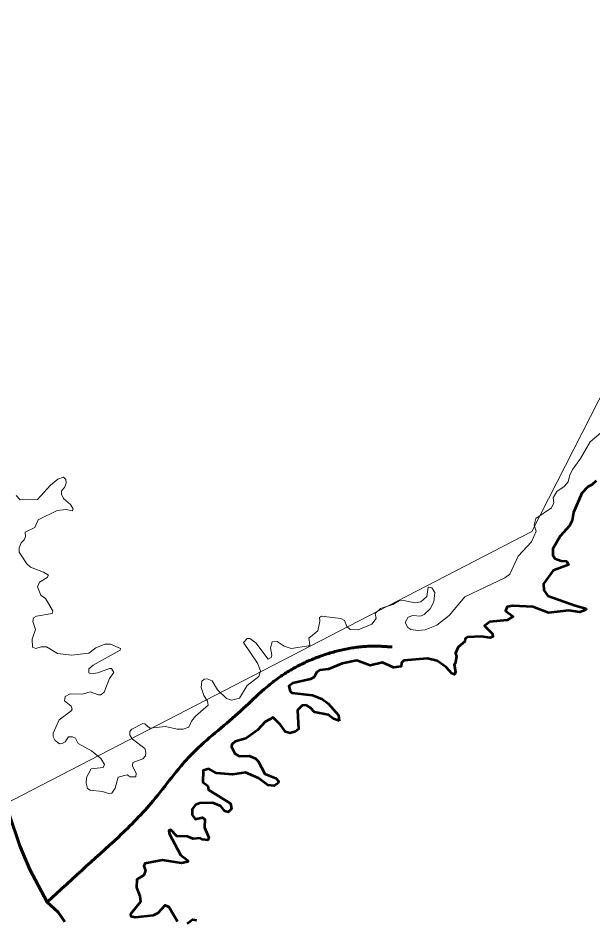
# Model space of a CAD drawing. Extents: x 553962 to 842807, y 8883888 to 9032388.
# Drawn here: x 798783 to 799617, y 9018015 to 9019324 of the extents above; entities that cross this region are included whole.
import ezdxf

# ---------------------------------------------------------------- set-up
doc = ezdxf.new("R2010")
doc.units = 0
doc.header["$LTSCALE"] = 200
doc.linetypes.add('LONG_DASH_SHORT_DASH', pattern=[9.9, 6, -1.2, 1.5, -1.2])
for name, color, linetype, lineweight in [('25', 7, 'Continuous', 13), ('28', 7, 'Continuous', 53), ('7', 7, 'LONG_DASH_SHORT_DASH', 60), ('8', 7, 'Continuous', 13)]:
    doc.layers.add(name, color=color, linetype=linetype, lineweight=lineweight)

msp = doc.modelspace()

# ---------------------------------------------------------------- linework, layer by layer
at = {"layer": '25'}
for points in [[(799378.8, 9018497.8), (799383.6, 9018497.1), (799388.1, 9018490.2), (799386.8, 9018476.7), (799381.3, 9018466.4), (799372.8, 9018458.5), (799367.5, 9018455.7), (799356, 9018456.7), (799349.4, 9018454.4), (799345.2, 9018446.5), (799348.8, 9018439.5), (799353.4, 9018436.8), (799363.6, 9018435.3), (799374, 9018436.2), (799390.8, 9018443.1), (799408.8, 9018456.9), (799431.4, 9018484.1), (799489.6, 9018511.8), (799497, 9018516.8), (799508.9, 9018542.8), (799528.3, 9018563.8), (799535.2, 9018579.1), (799532.3, 9018587.8), (799534.6, 9018597.8), (799557.1, 9018613.1), (799560.8, 9018620.3), (799559.5, 9018627.9), (799565.2, 9018636.9), (799575.8, 9018644.1), (799581.4, 9018650.9), (799583.9, 9018661.1), (799588.1, 9018669.5), (799599.6, 9018684.9), (799613.4, 9018709.1), (799628.7, 9018722)], [(799378.8, 9018497.8), (799383.6, 9018497.1), (799388.1, 9018490.2), (799386.8, 9018476.7), (799381.3, 9018466.4), (799372.8, 9018458.5), (799367.5, 9018455.7), (799356, 9018456.7), (799349.4, 9018454.4), (799345.2, 9018446.5), (799348.8, 9018439.5), (799353.4, 9018436.8), (799363.6, 9018435.3), (799374, 9018436.2), (799390.8, 9018443.1), (799408.8, 9018456.9), (799431.4, 9018484.1), (799489.6, 9018511.8), (799497, 9018516.8), (799508.9, 9018542.8), (799528.3, 9018563.8), (799535.2, 9018579.1), (799532.3, 9018587.8), (799534.6, 9018597.8), (799557.1, 9018613.1), (799560.8, 9018620.3), (799559.5, 9018627.9), (799565.2, 9018636.9), (799575.8, 9018644.1), (799581.4, 9018650.9), (799583.9, 9018661.1), (799588.1, 9018669.5), (799599.6, 9018684.9), (799613.4, 9018709.1), (799628.7, 9018722)], [(798780.7, 9018631.1), (798786.5, 9018624.8), (798811.5, 9018625.4), (798830.7, 9018646), (798841.3, 9018654.7), (798849.3, 9018657.7), (798852.9, 9018654.3), (798853.4, 9018649), (798850.8, 9018642.6), (798846.6, 9018637.9), (798846.2, 9018633), (798849.4, 9018626.7), (798859.3, 9018618), (798863.2, 9018611.6), (798862.6, 9018609.2)], [(798780.7, 9018631.1), (798786.5, 9018624.8), (798811.5, 9018625.4), (798830.7, 9018646), (798841.3, 9018654.7), (798849.3, 9018657.7), (798852.9, 9018654.3), (798853.4, 9018649), (798850.8, 9018642.6), (798846.6, 9018637.9), (798846.2, 9018633), (798849.4, 9018626.7), (798859.3, 9018618), (798863.2, 9018611.6), (798862.6, 9018609.2)], [(799622.1, 9018652.6), (799616, 9018646.7), (799610, 9018643.7), (799601.3, 9018634.3), (799589.2, 9018606.3), (799587.1, 9018594.6), (799583.3, 9018587.1), (799569.9, 9018572.3), (799559.3, 9018553.6), (799559.1, 9018544.3), (799562.2, 9018539.8), (799571.4, 9018536.4), (799579.2, 9018536), (799581.8, 9018530.5), (799559.7, 9018522.1), (799545.7, 9018503), (799546.1, 9018493.7), (799552.1, 9018485.4), (799591.7, 9018471.4), (799607, 9018466.9), (799607.5, 9018465)], [(799622.1, 9018652.6), (799616, 9018646.7), (799610, 9018643.7), (799601.3, 9018634.3), (799589.2, 9018606.3), (799587.1, 9018594.6), (799583.3, 9018587.1), (799569.9, 9018572.3), (799559.3, 9018553.6), (799559.1, 9018544.3), (799562.2, 9018539.8), (799571.4, 9018536.4), (799579.2, 9018536), (799581.8, 9018530.5), (799559.7, 9018522.1), (799545.7, 9018503), (799546.1, 9018493.7), (799552.1, 9018485.4), (799591.7, 9018471.4), (799607, 9018466.9), (799607.5, 9018465)], [(798862.6, 9018609.2), (798862.5, 9018609), (798853.1, 9018611), (798840.2, 9018609.5), (798812.6, 9018595.9), (798807.7, 9018584.8), (798793.9, 9018577.8), (798794.1, 9018571.7), (798792.2, 9018566.8), (798788.1, 9018562.4), (798785.2, 9018554.9), (798784.8, 9018548.8), (798796.3, 9018531.9), (798801.3, 9018527.1), (798820.3, 9018520), (798827.5, 9018515.6), (798825.5, 9018512.2), (798814.5, 9018505.4), (798811.5, 9018498.4), (798816.6, 9018486.6), (798823, 9018481.6), (798833.8, 9018463.8), (798833, 9018460), (798810, 9018455.9), (798805.8, 9018453.5), (798805, 9018448.2), (798808.8, 9018436.8), (798803.7, 9018422.7), (798804.3, 9018410.7), (798809.2, 9018409.2), (798816.9, 9018411.5), (798824.5, 9018411.5), (798840.6, 9018401.5), (798861, 9018399.4), (798886.3, 9018402.1), (798896.3, 9018410), (798909.1, 9018415.3), (798909.1, 9018415.3), (798917.6, 9018415.3), (798931.8, 9018409.1), (798931.7, 9018406.8), (798892.6, 9018384.7), (798886.1, 9018379.6), (798886.1, 9018373.9), (798888.9, 9018372.2), (798899.3, 9018373.5), (798916.2, 9018380), (798919.2, 9018379.8), (798922.2, 9018374.3), (798916, 9018365.4), (798908.4, 9018345.8), (798903.4, 9018341.8), (798900.3, 9018341.7), (798888.2, 9018346.3), (798876.7, 9018342.9), (798858.8, 9018343.1), (798851.7, 9018339.5), (798850.8, 9018333.1), (798860.6, 9018325.2), (798861.9, 9018321), (798860.2, 9018318.2), (798843.2, 9018305.5), (798834.3, 9018286.2), (798834.3, 9018281.2), (798837.4, 9018275.4), (798843.6, 9018270.7), (798847.4, 9018270.9), (798851.7, 9018273.4), (798856.6, 9018280.8), (798862.3, 9018280.8), (798866.6, 9018278.7), (798870.8, 9018270.9), (798889.9, 9018260.5), (798903.7, 9018249.4), (798908.8, 9018240.7), (798907.1, 9018236), (798889.6, 9018234.3), (798882.5, 9018221.8), (798882.3, 9018213.3), (798884.2, 9018205.8), (798887.8, 9018203.1), (798906, 9018201.4), (798914.5, 9018198.4), (798919.4, 9018198.8), (798924.5, 9018206.1), (798928.8, 9018222.2), (798941.7, 9018225.6), (798946, 9018222.9), (798954.3, 9018222.7), (798954.7, 9018227.8), (798949.4, 9018238.2), (798950, 9018243.6), (798964.3, 9018249), (798968.5, 9018253), (798968.9, 9018258.7), (798967.2, 9018263.6), (798949.6, 9018277.6), (798945.8, 9018283.4), (798945.8, 9018288.3), (798948.5, 9018292.1), (798964.3, 9018300)], [(798862.6, 9018609.2), (798862.5, 9018609), (798853.1, 9018611), (798840.2, 9018609.5), (798812.6, 9018595.9), (798807.7, 9018584.8), (798793.9, 9018577.8), (798794.1, 9018571.7), (798792.2, 9018566.8), (798788.1, 9018562.4), (798785.2, 9018554.9), (798784.8, 9018548.8), (798796.3, 9018531.9), (798801.3, 9018527.1), (798820.3, 9018520), (798827.5, 9018515.6), (798825.5, 9018512.2), (798814.5, 9018505.4), (798811.5, 9018498.4), (798816.6, 9018486.6), (798823, 9018481.6), (798833.8, 9018463.8), (798833, 9018460), (798810, 9018455.9), (798805.8, 9018453.5), (798805, 9018448.2), (798808.8, 9018436.8), (798803.7, 9018422.7), (798804.3, 9018410.7), (798809.2, 9018409.2), (798816.9, 9018411.5), (798824.5, 9018411.5), (798840.6, 9018401.5), (798861, 9018399.4), (798886.3, 9018402.1), (798896.3, 9018410), (798909.1, 9018415.3), (798909.1, 9018415.3), (798917.6, 9018415.3), (798931.8, 9018409.1), (798931.7, 9018406.8), (798892.6, 9018384.7), (798886.1, 9018379.6), (798886.1, 9018373.9), (798888.9, 9018372.2), (798899.3, 9018373.5), (798916.2, 9018380), (798919.2, 9018379.8), (798922.2, 9018374.3), (798916, 9018365.4), (798908.4, 9018345.8), (798903.4, 9018341.8), (798900.3, 9018341.7), (798888.2, 9018346.3), (798876.7, 9018342.9), (798858.8, 9018343.1), (798851.7, 9018339.5), (798850.8, 9018333.1), (798860.6, 9018325.2), (798861.9, 9018321), (798860.2, 9018318.2), (798843.2, 9018305.5), (798834.3, 9018286.2), (798834.3, 9018281.2), (798837.4, 9018275.4), (798843.6, 9018270.7), (798847.4, 9018270.9), (798851.7, 9018273.4), (798856.6, 9018280.8), (798862.3, 9018280.8), (798866.6, 9018278.7), (798870.8, 9018270.9), (798889.9, 9018260.5), (798903.7, 9018249.4), (798908.8, 9018240.7), (798907.1, 9018236), (798889.6, 9018234.3), (798882.5, 9018221.8), (798882.3, 9018213.3), (798884.2, 9018205.8), (798887.8, 9018203.1), (798906, 9018201.4), (798914.5, 9018198.4), (798919.4, 9018198.8), (798924.5, 9018206.1), (798928.8, 9018222.2), (798941.7, 9018225.6), (798946, 9018222.9), (798954.3, 9018222.7), (798954.7, 9018227.8), (798949.4, 9018238.2), (798950, 9018243.6), (798964.3, 9018249), (798968.5, 9018253), (798968.9, 9018258.7), (798967.2, 9018263.6), (798949.6, 9018277.6), (798945.8, 9018283.4), (798945.8, 9018288.3), (798948.5, 9018292.1), (798964.3, 9018300)], [(799227.5, 9018455.6), (799251.5, 9018452.5), (799256.8, 9018449.7), (799260.6, 9018440.8), (799265.1, 9018436.8), (799276.8, 9018436.1), (799296.7, 9018444.4), (799303.1, 9018452.5), (799301.4, 9018459.9), (799309.3, 9018467.2), (799327.1, 9018472.7), (799336.7, 9018478.6), (799345, 9018478.4), (799359.4, 9018475.2), (799367.9, 9018476.7), (799376.6, 9018484.5), (799378.4, 9018497.8), (799378.8, 9018497.8)], [(799227.5, 9018455.6), (799251.5, 9018452.5), (799256.8, 9018449.7), (799260.6, 9018440.8), (799265.1, 9018436.8), (799276.8, 9018436.1), (799296.7, 9018444.4), (799303.1, 9018452.5), (799301.4, 9018459.9), (799309.3, 9018467.2), (799327.1, 9018472.7), (799336.7, 9018478.6), (799345, 9018478.4), (799359.4, 9018475.2), (799367.9, 9018476.7), (799376.6, 9018484.5), (799378.4, 9018497.8), (799378.8, 9018497.8)], [(799607.5, 9018465), (799598.2, 9018461.6), (799582.4, 9018464.2), (799553.1, 9018460.6), (799530.2, 9018469.5), (799501.3, 9018470.8), (799493.2, 9018469.7), (799490.7, 9018463.8), (799501.9, 9018455.4), (799493.2, 9018450.2), (799467.7, 9018447.6), (799460.1, 9018442.1), (799471.9, 9018430.2), (799472.2, 9018425.9), (799468.5, 9018424.7), (799455.4, 9018426.3), (799435.4, 9018425.5), (799432.1, 9018423.2), (799431.6, 9018419.1), (799422.1, 9018410.7), (799417.8, 9018402.2), (799419.7, 9018397.2), (799417.6, 9018387.3), (799415.9, 9018386), (799418.2, 9018374.5), (799416.8, 9018371.2), (799416.8, 9018371.2)], [(799607.5, 9018465), (799598.2, 9018461.6), (799582.4, 9018464.2), (799553.1, 9018460.6), (799530.2, 9018469.5), (799501.3, 9018470.8), (799493.2, 9018469.7), (799490.7, 9018463.8), (799501.9, 9018455.4), (799493.2, 9018450.2), (799467.7, 9018447.6), (799460.1, 9018442.1), (799471.9, 9018430.2), (799472.2, 9018425.9), (799468.5, 9018424.7), (799455.4, 9018426.3), (799435.4, 9018425.5), (799432.1, 9018423.2), (799431.6, 9018419.1), (799422.1, 9018410.7), (799417.8, 9018402.2), (799419.7, 9018397.2), (799417.6, 9018387.3), (799415.9, 9018386), (799418.2, 9018374.5), (799416.8, 9018371.2), (799416.8, 9018371.2)], [(798964.3, 9018300), (798967.2, 9018299.5), (798974.5, 9018293.2), (798997.4, 9018295.7), (799014.4, 9018291.7), (799022.9, 9018292.1), (799031.4, 9018294.8), (799035.2, 9018303.6), (799041, 9018310.6), (799059, 9018326.7), (799058.2, 9018332.7), (799053.1, 9018340.8), (799049.2, 9018352.2), (799050.1, 9018361.8), (799053.5, 9018364.6), (799057.7, 9018364.8), (799065, 9018362.2), (799072.8, 9018348.8), (799085.8, 9018336.5), (799093.1, 9018334.2), (799104.7, 9018337.1), (799115.7, 9018355.2), (799132.5, 9018368.3), (799135.1, 9018376.4), (799130.8, 9018387.8), (799110.6, 9018417.7), (799115.7, 9018423.4), (799119.8, 9018423.4), (799128.3, 9018417.4), (799146.5, 9018393.7), (799150.6, 9018395.8), (799151.4, 9018399.5), (799149.5, 9018410), (799152.1, 9018418.9), (799159.3, 9018419.1), (799169.5, 9018412.5), (799179.7, 9018408.9), (799205.2, 9018413), (799205.2, 9018413), (799206.8, 9018414.5), (799205.2, 9018424), (799218.3, 9018434.6), (799221.3, 9018448.6), (799220.6, 9018454.2), (799223.7, 9018456.1), (799227.5, 9018455.6)], [(798964.3, 9018300), (798967.2, 9018299.5), (798974.5, 9018293.2), (798997.4, 9018295.7), (799014.4, 9018291.7), (799022.9, 9018292.1), (799031.4, 9018294.8), (799035.2, 9018303.6), (799041, 9018310.6), (799059, 9018326.7), (799058.2, 9018332.7), (799053.1, 9018340.8), (799049.2, 9018352.2), (799050.1, 9018361.8), (799053.5, 9018364.6), (799057.7, 9018364.8), (799065, 9018362.2), (799072.8, 9018348.8), (799085.8, 9018336.5), (799093.1, 9018334.2), (799104.7, 9018337.1), (799115.7, 9018355.2), (799132.5, 9018368.3), (799135.1, 9018376.4), (799130.8, 9018387.8), (799110.6, 9018417.7), (799115.7, 9018423.4), (799119.8, 9018423.4), (799128.3, 9018417.4), (799146.5, 9018393.7), (799150.6, 9018395.8), (799151.4, 9018399.5), (799149.5, 9018410), (799152.1, 9018418.9), (799159.3, 9018419.1), (799169.5, 9018412.5), (799179.7, 9018408.9), (799205.2, 9018413), (799205.2, 9018413), (799206.8, 9018414.5), (799205.2, 9018424), (799218.3, 9018434.6), (799221.3, 9018448.6), (799220.6, 9018454.2), (799223.7, 9018456.1), (799227.5, 9018455.6)], [(799416.8, 9018371.2), (799412.9, 9018372.8), (799404.4, 9018381.9), (799391.3, 9018391.3), (799377.2, 9018394.5), (799343.2, 9018391.7), (799339.6, 9018388.3), (799339.4, 9018382.8), (799327.9, 9018381.3), (799327.9, 9018381.3), (799312.2, 9018388.5), (799294.4, 9018384.3), (799274.8, 9018391.7), (799253.6, 9018387.3), (799233.7, 9018378.8), (799221.3, 9018377.3), (799216.4, 9018374.3), (799212.8, 9018367.5), (799207.8, 9018364.6), (799182, 9018358.7), (799176.1, 9018354.1), (799178, 9018347.1), (799180.7, 9018344.8), (799210.7, 9018341.4), (799224.3, 9018335.9), (799233.4, 9018329.3), (799248.2, 9018312.3), (799249.1, 9018304.2)], [(799416.8, 9018371.2), (799412.9, 9018372.8), (799404.4, 9018381.9), (799391.3, 9018391.3), (799377.2, 9018394.5), (799343.2, 9018391.7), (799339.6, 9018388.3), (799339.4, 9018382.8), (799327.9, 9018381.3), (799327.9, 9018381.3), (799312.2, 9018388.5), (799294.4, 9018384.3), (799274.8, 9018391.7), (799253.6, 9018387.3), (799233.7, 9018378.8), (799221.3, 9018377.3), (799216.4, 9018374.3), (799212.8, 9018367.5), (799207.8, 9018364.6), (799182, 9018358.7), (799176.1, 9018354.1), (799178, 9018347.1), (799180.7, 9018344.8), (799210.7, 9018341.4), (799224.3, 9018335.9), (799233.4, 9018329.3), (799248.2, 9018312.3), (799249.1, 9018304.2)], [(799249.1, 9018304.2), (799249.1, 9018304.2), (799240.9, 9018306.9), (799233.2, 9018312.5), (799213.3, 9018316.7), (799207.7, 9018322.7), (799201.6, 9018326.5), (799195.6, 9018326.3), (799189, 9018319.5), (799190.5, 9018291.9), (799186, 9018288.3), (799178.4, 9018286.2), (799171.6, 9018287.9), (799164.3, 9018298.3), (799153.3, 9018308.9), (799142.1, 9018302.7), (799130.8, 9018290.2), (799113.8, 9018278.5), (799098.5, 9018274), (799093.4, 9018269.8), (799093, 9018266.2), (799097.7, 9018256.5), (799104, 9018252.8), (799118.5, 9018253.2), (799127.8, 9018249.4), (799131.7, 9018245.6), (799141.6, 9018227.1), (799157.3, 9018220.7), (799161.4, 9018216.5), (799161, 9018213.3), (799155, 9018209.7), (799145.9, 9018210.5), (799132.4, 9018220.6), (799113.4, 9018229.2), (799094.3, 9018226), (799071.5, 9018227.8), (799060.3, 9018234.1), (799051.8, 9018231.8), (799051.6, 9018214.7), (799058.8, 9018209.7), (799059.5, 9018203.9), (799091.5, 9018183.8), (799093, 9018176.4), (799088.3, 9018171.5), (799083.5, 9018172.9), (799077.6, 9018180), (799066.2, 9018185), (799047.1, 9018184.4), (799040.6, 9018182.1), (799035.9, 9018175.9), (799036.1, 9018167.3), (799040.3, 9018161), (799050.5, 9018163.6), (799054.3, 9018161), (799053.7, 9018149.3), (799060.3, 9018134.7), (799058.8, 9018130.7), (799050.9, 9018131.5), (799047.7, 9018133.8), (799037.3, 9018132.6), (799029.3, 9018136.2), (799014, 9018136.6), (799005.1, 9018145.5), (799002.1, 9018144.9), (799002.9, 9018139.4), (799019.2, 9018109.3), (799029.6, 9018101.2), (799029.5, 9018099.5), (799020.3, 9018097.5), (798993.2, 9018101.6), (798967.1, 9018096.9), (798966, 9018093.1), (798968.3, 9018086.7), (798966, 9018079.7), (798955.8, 9018073.7), (798955.3, 9018062.2), (798960, 9018049.2), (798960.9, 9018041.2), (798946.5, 9018023.5), (798947.1, 9018020.2), (798953.2, 9018019.1), (798979.8, 9018021.7), (798986.5, 9018025.4), (798996.6, 9018036.5), (798996.6, 9018036.5), (799002.3, 9018034.1), (799014.8, 9018012.5)], [(799249.1, 9018304.2), (799249.1, 9018304.2), (799240.9, 9018306.9), (799233.2, 9018312.5), (799213.3, 9018316.7), (799207.7, 9018322.7), (799201.6, 9018326.5), (799195.6, 9018326.3), (799189, 9018319.5), (799190.5, 9018291.9), (799186, 9018288.3), (799178.4, 9018286.2), (799171.6, 9018287.9), (799164.3, 9018298.3), (799153.3, 9018308.9), (799142.1, 9018302.7), (799130.8, 9018290.2), (799113.8, 9018278.5), (799098.5, 9018274), (799093.4, 9018269.8), (799093, 9018266.2), (799097.7, 9018256.5), (799104, 9018252.8), (799118.5, 9018253.2), (799127.8, 9018249.4), (799131.7, 9018245.6), (799141.6, 9018227.1), (799157.3, 9018220.7), (799161.4, 9018216.5), (799161, 9018213.3), (799155, 9018209.7), (799145.9, 9018210.5), (799132.4, 9018220.6), (799113.4, 9018229.2), (799094.3, 9018226), (799071.5, 9018227.8), (799060.3, 9018234.1), (799051.8, 9018231.8), (799051.6, 9018214.7), (799058.8, 9018209.7), (799059.5, 9018203.9), (799091.5, 9018183.8), (799093, 9018176.4), (799088.3, 9018171.5), (799083.5, 9018172.9), (799077.6, 9018180), (799066.2, 9018185), (799047.1, 9018184.4), (799040.6, 9018182.1), (799035.9, 9018175.9), (799036.1, 9018167.3), (799040.3, 9018161), (799050.5, 9018163.6), (799054.3, 9018161), (799053.7, 9018149.3), (799060.3, 9018134.7), (799058.8, 9018130.7), (799050.9, 9018131.5), (799047.7, 9018133.8), (799037.3, 9018132.6), (799029.3, 9018136.2), (799014, 9018136.6), (799005.1, 9018145.5), (799002.1, 9018144.9), (799002.9, 9018139.4), (799019.2, 9018109.3), (799029.6, 9018101.2), (799029.5, 9018099.5), (799020.3, 9018097.5), (798993.2, 9018101.6), (798967.1, 9018096.9), (798966, 9018093.1), (798968.3, 9018086.7), (798966, 9018079.7), (798955.8, 9018073.7), (798955.3, 9018062.2), (798960, 9018049.2), (798960.9, 9018041.2), (798946.5, 9018023.5), (798947.1, 9018020.2), (798953.2, 9018019.1), (798979.8, 9018021.7), (798986.5, 9018025.4), (798996.6, 9018036.5), (798996.6, 9018036.5), (799002.3, 9018034.1), (799014.8, 9018012.5)], [(799028.8, 9018010), (799036.5, 9018015.7), (799042.5, 9018014.4)], [(799028.8, 9018010), (799036.5, 9018015.7), (799042.5, 9018014.4)]]:
    msp.add_lwpolyline(points, dxfattribs=at)
at = {"layer": '28'}
for points in [[(799622.1, 9018652.6), (799616, 9018646.7), (799610, 9018643.7), (799601.3, 9018634.3), (799589.2, 9018606.3), (799587.1, 9018594.6), (799583.3, 9018587.1), (799569.9, 9018572.3), (799559.3, 9018553.6), (799559.1, 9018544.3), (799562.2, 9018539.8), (799571.4, 9018536.4), (799579.2, 9018536), (799581.8, 9018530.5), (799559.7, 9018522.1), (799545.7, 9018503), (799546.1, 9018493.7), (799552.1, 9018485.4), (799591.7, 9018471.4), (799607, 9018466.9), (799607.5, 9018465)], [(799607.5, 9018465), (799598.2, 9018461.6), (799582.4, 9018464.2), (799553.1, 9018460.6), (799530.2, 9018469.5), (799501.3, 9018470.8), (799493.2, 9018469.7), (799490.7, 9018463.8), (799501.9, 9018455.4), (799493.2, 9018450.2), (799467.7, 9018447.6), (799460.1, 9018442.1), (799471.9, 9018430.2), (799472.2, 9018425.9), (799468.5, 9018424.7), (799455.4, 9018426.3), (799435.4, 9018425.5), (799432.1, 9018423.2), (799431.6, 9018419.1), (799422.1, 9018410.7), (799417.8, 9018402.2), (799419.7, 9018397.2), (799417.6, 9018387.3), (799415.9, 9018386), (799418.2, 9018374.5), (799416.8, 9018371.2), (799416.8, 9018371.2)], [(799416.8, 9018371.2), (799412.9, 9018372.8), (799404.4, 9018381.9), (799391.3, 9018391.3), (799377.2, 9018394.5), (799343.2, 9018391.7), (799339.6, 9018388.3), (799339.4, 9018382.8), (799327.9, 9018381.3), (799327.9, 9018381.3), (799312.2, 9018388.5), (799294.4, 9018384.3), (799274.8, 9018391.7), (799253.6, 9018387.3), (799233.7, 9018378.8), (799221.3, 9018377.3), (799216.4, 9018374.3), (799212.8, 9018367.5), (799207.8, 9018364.6), (799182, 9018358.7), (799176.1, 9018354.1), (799178, 9018347.1), (799180.7, 9018344.8), (799210.7, 9018341.4), (799224.3, 9018335.9), (799233.4, 9018329.3), (799248.2, 9018312.3), (799249.1, 9018304.2)], [(799249.1, 9018304.2), (799249.1, 9018304.2), (799240.9, 9018306.9), (799233.2, 9018312.5), (799213.3, 9018316.7), (799207.7, 9018322.7), (799201.6, 9018326.5), (799195.6, 9018326.3), (799189, 9018319.5), (799190.5, 9018291.9), (799186, 9018288.3), (799178.4, 9018286.2), (799171.6, 9018287.9), (799164.3, 9018298.3), (799153.3, 9018308.9), (799142.1, 9018302.7), (799130.8, 9018290.2), (799113.8, 9018278.5), (799098.5, 9018274), (799093.4, 9018269.8), (799093, 9018266.2), (799097.7, 9018256.5), (799104, 9018252.8), (799118.5, 9018253.2), (799127.8, 9018249.4), (799131.7, 9018245.6), (799141.6, 9018227.1), (799157.3, 9018220.7), (799161.4, 9018216.5), (799161, 9018213.3), (799155, 9018209.7), (799145.9, 9018210.5), (799132.4, 9018220.6), (799113.4, 9018229.2), (799094.3, 9018226), (799071.5, 9018227.8), (799060.3, 9018234.1), (799051.8, 9018231.8), (799051.6, 9018214.7), (799058.8, 9018209.7), (799059.5, 9018203.9), (799091.5, 9018183.8), (799093, 9018176.4), (799088.3, 9018171.5), (799083.5, 9018172.9), (799077.6, 9018180), (799066.2, 9018185), (799047.1, 9018184.4), (799040.6, 9018182.1), (799035.9, 9018175.9), (799036.1, 9018167.3), (799040.3, 9018161), (799050.5, 9018163.6), (799054.3, 9018161), (799053.7, 9018149.3), (799060.3, 9018134.7), (799058.8, 9018130.7), (799050.9, 9018131.5), (799047.7, 9018133.8), (799037.3, 9018132.6), (799029.3, 9018136.2), (799014, 9018136.6), (799005.1, 9018145.5), (799002.1, 9018144.9), (799002.9, 9018139.4), (799019.2, 9018109.3), (799029.6, 9018101.2), (799029.5, 9018099.5), (799020.3, 9018097.5), (798993.2, 9018101.6), (798967.1, 9018096.9), (798966, 9018093.1), (798968.3, 9018086.7), (798966, 9018079.7), (798955.8, 9018073.7), (798955.3, 9018062.2), (798960, 9018049.2), (798960.9, 9018041.2), (798946.5, 9018023.5), (798947.1, 9018020.2), (798953.2, 9018019.1), (798979.8, 9018021.7), (798986.5, 9018025.4), (798996.6, 9018036.5), (798996.6, 9018036.5), (799002.3, 9018034.1), (799014.8, 9018012.5)], [(799028.8, 9018010), (799036.5, 9018015.7), (799042.5, 9018014.4)]]:
    msp.add_lwpolyline(points, dxfattribs=at)
at = {"layer": '7'}
msp.add_lwpolyline([(798770.5, 9018168.6), (798785.9, 9018122.6), (798800.6, 9018088.1), (798825.6, 9018040.5), (798841.4, 9018026), (798851.4, 9018012.4)], dxfattribs=at)
msp.add_spline([(798825.1, 9018040.3), (798875.7, 9018086.8), (798979.5, 9018188), (799033.5, 9018253.8), (799098.4, 9018311.2), (799160.9, 9018366), (799227.5, 9018399.8), (799300.1, 9018412.4), (799326, 9018411.2)], degree=3, dxfattribs=at)
at = {"layer": '8'}
msp.add_lwpolyline([(804625.4, 9014595.8), (803750.6, 9014473.3), (802573.6, 9015450.5), (801697.7, 9015565.4), (800316.5, 9016807.2), (799695.4, 9016754.7), (799170.5, 9017069.8), (798680.5, 9016623.4), (798540.6, 9016781), (798334.3, 9016747), (798588.4, 9017146.4), (798720.6, 9018160.8), (799528.9, 9018579), (800064.8, 9019630.5), (801540.4, 9020111), (803188, 9022060.7), (803271.6, 9022924.2)], dxfattribs=at)

doc.saveas('drawing.dxf')
